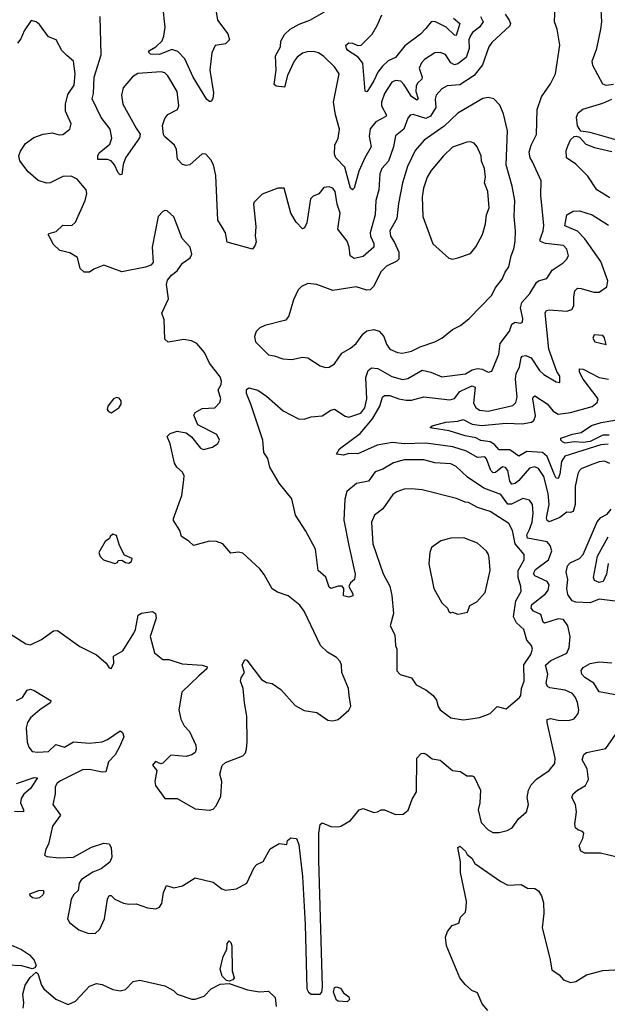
# Model space of a CAD drawing. Extents: x 1550320 to 1685906, y 509093 to 640511.
# Tile 283 of 532: x 1666114 to 1669400, y 534898 to 540407. Entities that reach past the tile are written whole.
import ezdxf

# ---------------------------------------------------------------- set-up
doc = ezdxf.new("R2010")
doc.units = 0

msp = doc.modelspace()

# ---------------------------------------------------------------- linework, layer by layer
at = {"layer": '0CON20XD'}
for points in [[(1669435, 540044.4), (1669395, 540038), (1669375, 540046.7), (1669320.3, 540150.3), (1669316.5, 540175), (1669342.2, 540245), (1669363.8, 540355), (1669369.1, 540395), (1669363.6, 540496.4)], [(1668828.7, 540438.7), (1668852.4, 540405), (1668858.8, 540385), (1668855, 540373.6), (1668755, 540280), (1668737.5, 540255), (1668702.3, 540155), (1668656.2, 540095), (1668575, 540042.5), (1668505, 540037.3), (1668475, 540020.9), (1668442.5, 539985), (1668437.7, 539962.3), (1668440.9, 539915), (1668412.3, 539867.7), (1668385, 539854.8), (1668315, 539876.2), (1668296.9, 539873.1), (1668285, 539856), (1668263.2, 539795), (1668215, 539757.5), (1668204.1, 539695), (1668177.5, 539615), (1668139.1, 539575), (1668128.2, 539545), (1668121.8, 539455), (1668105.4, 539395), (1668101.2, 539315), (1668073.2, 539215), (1668075.5, 539195), (1668095.5, 539155), (1668094.4, 539135), (1668035, 539082.2), (1667985, 539071.5), (1667961.9, 539085), (1667956.5, 539133.5), (1667945, 539168.1), (1667893.1, 539235), (1667906.8, 539325), (1667890, 539375), (1667878.7, 539445), (1667865, 539464.4), (1667845, 539471.5), (1667815, 539468.6), (1667787.8, 539432.2), (1667755, 539419.4), (1667740, 539405), (1667719.1, 539270.9), (1667707.3, 539242.7), (1667695, 539237.5), (1667660, 539275), (1667629.6, 539325), (1667593.8, 539463.8), (1667557.5, 539465), (1667469.7, 539430.3), (1667425, 539386.7), (1667421.4, 539375), (1667435, 539250), (1667431.1, 539195), (1667435.5, 539164.5), (1667431.2, 539145), (1667415, 539123.3), (1667275, 539162.5), (1667265.8, 539215), (1667245.4, 539245.4), (1667221.4, 539285), (1667210.4, 539535), (1667196.9, 539595), (1667183.6, 539623.6), (1667155, 539654.4), (1667135, 539655.6), (1667065, 539595.7), (1667045, 539591.4), (1667025, 539597.1), (1666997.2, 539627.2), (1666990.2, 539680.2), (1666980.5, 539705), (1666924, 539754), (1666918.6, 539765), (1666913.1, 539815), (1666925.4, 539854.6), (1666943.1, 539876.9), (1666996.2, 539903.8), (1667004.4, 539925), (1666995, 540005.7), (1666943.1, 540093.1), (1666925, 540110), (1666905, 540115.6), (1666775, 540105.4), (1666745, 540087.5), (1666692.5, 540025), (1666682.4, 539985), (1666690, 539935), (1666765, 539800.8), (1666787.1, 539767.1), (1666784.6, 539745.4), (1666705.3, 539635), (1666692.3, 539597.7), (1666685, 539540), (1666675, 539538.8), (1666665, 539550), (1666644.5, 539595), (1666625, 539617.5), (1666605, 539624.5), (1666550, 539625), (1666550, 539645), (1666557.9, 539662.1), (1666618.6, 539711.4), (1666630, 539745), (1666620.4, 539795), (1666569.5, 539859.5), (1666519.6, 539965), (1666526.7, 539995), (1666530, 540085), (1666569.9, 540210.1), (1666564.4, 540424.4)], [(1667207.5, 540485), (1667220.5, 540405), (1667277.9, 540327.9), (1667287.8, 540295), (1667265, 540272.2), (1667207.8, 540262.2), (1667187.6, 540222.4), (1667177.2, 540125), (1667198.7, 539998.7), (1667194.1, 539965.9), (1667185, 539950), (1667175, 539948.8), (1667160.7, 539960.7), (1667084.2, 540085.8), (1667038.1, 540188.1), (1666998.7, 540228.7), (1666965, 540239.5), (1666895, 540212), (1666845, 540214.2), (1666834, 540225), (1666839.2, 540235), (1666875, 540254.4), (1666910.4, 540289.6), (1666920.6, 540315), (1666927.1, 540365), (1666915.3, 540485)], [(1667795, 534953.4), (1667804.5, 534965.5), (1667807.2, 534995), (1667786.1, 535705), (1667787.5, 535855), (1667795, 535903.3), (1667805, 535913.8), (1667855, 535892.5), (1667895, 535890), (1667910, 535895), (1667965, 535926.7), (1668012.5, 535985), (1668035, 535993.3), (1668095, 535971.2), (1668115, 535973.8), (1668135, 535985.8), (1668155, 535985.8), (1668215, 535960), (1668258.3, 535961.7), (1668287, 535983), (1668308.6, 536045), (1668332.8, 536087.2), (1668335.6, 536274.4), (1668358.8, 536301.2), (1668375, 536302.9), (1668386.9, 536296.9), (1668420.5, 536270.5), (1668465, 536262.9), (1668535, 536205.8), (1668579.7, 536199.7), (1668615, 536176.7), (1668645, 536176.2), (1668655, 536170), (1668690.8, 536095), (1668687.5, 536025), (1668678.1, 535985), (1668695, 535914), (1668735, 535872.9), (1668759.4, 535859.4), (1668795, 535859.6), (1668840.7, 535869.3), (1668868, 535885), (1668904.2, 535935), (1668948.8, 535975), (1668960, 536015), (1668953.1, 536055), (1668958.8, 536095), (1668973.8, 536125), (1669005, 536156.4), (1669075, 536205.6), (1669107.1, 536245), (1669108.4, 536275), (1669063.8, 536475), (1669065, 536491.2), (1669082.7, 536497.3), (1669125, 536488.2), (1669185, 536486.5), (1669215, 536495.6), (1669238.2, 536525), (1669240.9, 536545), (1669233.2, 536586.8), (1669222.9, 536615), (1669205, 536636.4), (1669165.3, 536655.3), (1669078.2, 536668.2), (1669066.7, 536676.7), (1669058.6, 536695), (1669068.4, 536745), (1669055.3, 536795), (1669085, 536821.7), (1669175, 536862.7), (1669187.4, 536895), (1669192.8, 536955), (1669178.9, 537015), (1669155, 537051.4), (1669125, 537053.8), (1669049.4, 537029.4), (1669042.4, 537035), (1669029, 537079), (1668988.1, 537098.1), (1668974, 537114), (1668978.4, 537135), (1669055, 537194.3), (1669070.4, 537215), (1669074.8, 537244.8), (1669064.2, 537264.2), (1668995.3, 537295), (1668988.5, 537308.5), (1668999.6, 537330.4), (1669071.4, 537385), (1669090.3, 537435), (1669080.3, 537465), (1669064.4, 537485), (1668954.7, 537505), (1668950.6, 537525), (1668965, 537554.7), (1668980.6, 537595), (1668986.6, 537645), (1668982.3, 537695), (1668965, 537719.4), (1668927.1, 537727.1), (1668865, 537696.4), (1668845, 537695.9), (1668805, 537750.9), (1668710.4, 537785), (1668617.7, 537847.7), (1668555, 537907.8), (1668525, 537922.1), (1668435, 537926.9), (1668374, 537944), (1668265, 537943.3), (1668205, 537927.2), (1668145, 537892.2), (1668102.2, 537877.8), (1668065.3, 537824.7), (1667997.9, 537812.1), (1667943.9, 537766.1), (1667931.7, 537725), (1667927.2, 537607.2), (1667954.8, 537464.8), (1667990.4, 537305), (1667986.9, 537275), (1667964, 537256), (1667955.3, 537235), (1667976.7, 537195), (1667976.9, 537183.1), (1667955, 537175.8), (1667925, 537184), (1667927.3, 537225), (1667917.9, 537237.9), (1667895, 537238.2), (1667855, 537224.3), (1667845, 537231.2), (1667827, 537287), (1667783.1, 537325), (1667768.2, 537445), (1667715, 537544.3), (1667656.7, 537635), (1667636.4, 537726.4), (1667565, 537813.1), (1667512.3, 537902.3), (1667501, 537951), (1667479.7, 537985), (1667473.6, 538055), (1667406.3, 538256.3), (1667382.2, 538315), (1667382.7, 538337.3), (1667395, 538346.2), (1667445, 538334), (1667495, 538300.6), (1667588.1, 538218.1), (1667672.9, 538172.9), (1667705, 538171.1), (1667745, 538185.5), (1667805, 538191.2), (1667855, 538221.9), (1667875, 538227.1), (1667935, 538188.1), (1667955, 538182.5), (1668021.1, 538205), (1668045.1, 538234.9), (1668054.8, 538285), (1668049.3, 538405), (1668063.1, 538445), (1668081.5, 538458.5), (1668116.2, 538456.2), (1668195, 538411.2), (1668255, 538393.2), (1668285, 538399.1), (1668365, 538446.7), (1668414.3, 538434.3), (1668475, 538408.7), (1668607.5, 538425), (1668645, 538448.1), (1668675, 538455.3), (1668701.2, 538451.2), (1668735, 538434), (1668755, 538440), (1668794.7, 538535.3), (1668801.2, 538595), (1668854.2, 538665), (1668867.2, 538702.8), (1668885, 538714.5), (1668915, 538708.9), (1668925.6, 538715), (1668928, 538735), (1668915.9, 538795), (1668923.1, 538825), (1668966.6, 538875), (1669004.3, 538935.7), (1669015.8, 538945), (1669061.7, 538958.3), (1669092.2, 539005), (1669153.4, 539046.6), (1669172.9, 539065), (1669182.9, 539085), (1669175, 539123.8), (1669155, 539144.4), (1669055, 539154.8), (1669027.5, 539165), (1669022.7, 539172.7), (1669041.8, 539225), (1669045.3, 539255.3), (1669028.9, 539425), (1669030, 539505), (1668982.4, 539612.4), (1668968.9, 539635), (1668963.6, 539665), (1668975.4, 539705), (1669004.6, 539765.4), (1669008.6, 539905), (1669032.9, 539975), (1669081.9, 540048.1), (1669110.5, 540105), (1669134.3, 540265), (1669119.4, 540355), (1669104.3, 540395), (1669108.6, 540485)], [(1667575, 540287.5), (1667595, 540324.2), (1667625.7, 540355), (1667677.1, 540382.9), (1667737.5, 540405), (1667818.5, 540451.5)], [(1668540.8, 540415), (1668576.4, 540385), (1668555, 540318.1), (1668545, 540319.6), (1668498.9, 540365), (1668435, 540397.2), (1668415, 540394.5), (1668385, 540357.3), (1668354.8, 540325.2), (1668268.8, 540261.2), (1668216, 540195), (1668175, 540176.2), (1668142.9, 540147.1), (1668116.6, 540113.4), (1668095, 540064.3), (1668065, 540016.7), (1668055, 540004), (1668046.4, 540006.4), (1668033.3, 540163.3), (1668006.8, 540196.8), (1667949.2, 540235), (1667940.8, 540245), (1667938.8, 540265), (1667955, 540277.5), (1667975, 540275.8), (1668005, 540262.9), (1668023.3, 540265), (1668085, 540325.6), (1668113.8, 540375), (1668138.7, 540435)], [(1667175, 535983.8), (1667195, 535990), (1667212.3, 536007.7), (1667238.1, 536061.9), (1667245.3, 536145), (1667232.5, 536185), (1667246.3, 536233.7), (1667265, 536250), (1667361.9, 536288.1), (1667376.4, 536305), (1667381.8, 536325), (1667386.6, 536366.6), (1667385, 536510), (1667370.5, 536585), (1667364.5, 536665), (1667349.2, 536705), (1667352, 536725), (1667371.2, 536755), (1667358.8, 536795), (1667372.5, 536827.5), (1667385, 536822.5), (1667466.2, 536715), (1667495, 536697.5), (1667525, 536693.3), (1667575, 536658.8), (1667655, 536568.8), (1667705, 536541.5), (1667775, 536530.8), (1667837.9, 536487.9), (1667865, 536483.8), (1667895, 536491.2), (1667955, 536543.3), (1667965.8, 536565), (1667957.5, 536625), (1667952.5, 536665), (1667915.6, 536755), (1667913.1, 536795), (1667905.6, 536815), (1667885, 536838.1), (1667835, 536868.6), (1667797.1, 536905), (1667705, 537097.1), (1667680.1, 537130.1), (1667615, 537183.6), (1667555, 537204.5), (1667525, 537223.1), (1667482.1, 537302.1), (1667456.2, 537335), (1667362.4, 537422.4), (1667335, 537427.5), (1667295, 537422), (1667250, 537475), (1667215, 537486.7), (1667175, 537490), (1667085, 537464), (1667059.1, 537489.1), (1667019.2, 537515), (1667008.9, 537548.9), (1666974.3, 537605), (1666974.2, 537615), (1667020.8, 537745), (1667032.7, 537832.7), (1667034, 537855), (1667025, 537874.4), (1666992.6, 537902.6), (1666979.2, 537925), (1666954.6, 538034.6), (1666939.2, 538075), (1666955, 538091.4), (1666995, 538104), (1667045.8, 538095.8), (1667075, 538073.8), (1667125, 538008.8), (1667142.7, 538002.7), (1667192.5, 538015), (1667221.2, 538035), (1667230.8, 538055), (1667215.5, 538085.5), (1667110.5, 538140.5), (1667087.5, 538195), (1667095, 538209.2), (1667135, 538231.1), (1667205, 538236), (1667233.3, 538265), (1667238, 538285), (1667224.2, 538335), (1667240.6, 538365), (1667242.7, 538385), (1667235, 538408.6), (1667174.5, 538485), (1667147.1, 538545), (1667105, 538595.6), (1667075, 538610), (1667032.3, 538617.7), (1666945, 538602.5), (1666925, 538620), (1666922.4, 538727.6), (1666908.8, 538765), (1666946.9, 538845), (1666935.6, 538925), (1666941.3, 538948.7), (1666962.4, 538977.6), (1666995, 539001.2), (1667023.8, 539045), (1667066.7, 539075), (1667076, 539095), (1667068, 539135), (1667023.1, 539183.1), (1666975, 539303.3), (1666938.3, 539338.3), (1666925, 539340), (1666915, 539333.3), (1666888.8, 539305), (1666855.6, 539135), (1666861.2, 539048.8), (1666847.1, 539032.9), (1666817.9, 539022.1), (1666685, 538996.9), (1666585, 539032.9), (1666528.5, 539011.5), (1666505, 538994.4), (1666474.4, 538994.4), (1666452, 539015), (1666437, 539077), (1666395, 539102.9), (1666338.8, 539115), (1666300.9, 539150.9), (1666290, 539175), (1666272.5, 539205), (1666279.3, 539210.7), (1666318.6, 539221.4), (1666355, 539257.3), (1666405, 539255.6), (1666426, 539274), (1666480, 539395), (1666489.2, 539435), (1666485.8, 539455), (1666435.6, 539515), (1666401.9, 539531.9), (1666355, 539530.4), (1666285, 539493.3), (1666262.8, 539492.8), (1666217.3, 539507.3), (1666161.9, 539555), (1666115, 539616.7), (1666109.2, 539645), (1666118.8, 539671.2), (1666146.6, 539713.4), (1666193, 539747), (1666244.4, 539765.6), (1666295, 539773.1), (1666335, 539762.9), (1666355, 539764.3), (1666394, 539795), (1666402, 539825), (1666369.2, 539895), (1666370, 539935), (1666382.4, 539987.6), (1666418.7, 540041.3), (1666424.7, 540105), (1666414.4, 540175), (1666377.1, 540207.1), (1666349.6, 540235), (1666318.5, 540295), (1666275, 540310.9), (1666225, 540380), (1666205, 540395.8), (1666178.3, 540401.7), (1666138, 540345), (1666120.3, 540299.7), (1666102, 540275)], [(1668690.4, 540425), (1668706.7, 540395), (1668685.9, 540365), (1668647.1, 540335), (1668633, 540315), (1668626, 540294), (1668627, 540245), (1668610.5, 540195), (1668565, 540160), (1668545, 540153.8), (1668525.9, 540165.9), (1668495, 540211.8), (1668465, 540223.8), (1668435, 540221.2), (1668377.8, 540185), (1668360.9, 540165), (1668348.8, 540135), (1668365.3, 540085), (1668364, 540075), (1668338.9, 540051.1), (1668331.3, 540035), (1668330.2, 540005), (1668341.8, 539965), (1668335, 539957.1), (1668305, 539976.9), (1668265, 540043.3), (1668245, 540064), (1668215, 540067.5), (1668195, 540057.9), (1668155, 539993.3), (1668137.1, 539945), (1668137.3, 539925), (1668165, 539873.3), (1668161.4, 539865), (1668105, 539835.3), (1668075, 539796.7), (1668067.6, 539755), (1668080, 539695), (1668043.8, 539635), (1668010.9, 539559.1), (1667985.4, 539465), (1667975, 539455.8), (1667964, 539465), (1667932.7, 539582.7), (1667881.5, 539635), (1667875.5, 539655), (1667876.7, 539705), (1667895.4, 539745), (1667902.5, 539795), (1667879.5, 539875), (1667869.6, 539945), (1667900, 540105), (1667874.1, 540144.1), (1667815, 540201.9), (1667785, 540221.1), (1667755, 540228.3), (1667722.5, 540227.5), (1667695, 540219.1), (1667665, 540197.3), (1667648.9, 540175), (1667612.1, 540095), (1667595, 540029.2), (1667548.8, 540035), (1667538, 540045), (1667547.8, 540125), (1667545.5, 540204.5), (1667572, 540255), (1667575, 540287.5)], [(1667825, 538461.2), (1667845, 538462.5), (1667875, 538481.2), (1667915, 538541.4), (1667965, 538569.4), (1667995, 538594.5), (1668035, 538649.1), (1668055, 538666), (1668095, 538673.3), (1668125, 538663.8), (1668150.4, 538635), (1668165, 538591.4), (1668185, 538563.3), (1668226.7, 538545), (1668255, 538541.8), (1668305, 538552.7), (1668353.9, 538576.1), (1668436.1, 538603.9), (1668475, 538625.8), (1668535, 538674.2), (1668580, 538695), (1668627.1, 538735), (1668755, 538865.7), (1668773.1, 538905), (1668813.1, 538955), (1668829.2, 538995), (1668849.4, 539025), (1668862.5, 539085), (1668878.6, 539125), (1668884.3, 539165), (1668887.1, 539225), (1668878.9, 539305), (1668882.9, 539395), (1668867.8, 539475), (1668834.7, 539594.7), (1668841.9, 539785), (1668819.6, 539879.6), (1668799.7, 539929.7), (1668766, 539965), (1668735, 539971.9), (1668705, 539966.4), (1668565.2, 539884.8), (1668487.8, 539812.2), (1668377, 539733), (1668325.5, 539675), (1668283.8, 539585), (1668255.4, 539495), (1668232.3, 539377.7), (1668223.2, 539295), (1668183.5, 539225), (1668187.9, 539195), (1668209.5, 539160.5), (1668234, 539106), (1668233.6, 539066.4), (1668224.1, 539055.9), (1668165, 539027.3), (1668135, 538998.5), (1668092.9, 538915), (1668075, 538895.5), (1668055, 538892.7), (1667995, 538911.5), (1667865, 538891.4), (1667775, 538924.4), (1667725, 538931.4), (1667690, 538915), (1667671.5, 538895), (1667645, 538838.8), (1667620, 538750), (1667602.5, 538725), (1667484.6, 538695.4), (1667457.7, 538682.3), (1667437.3, 538662.7), (1667427.5, 538635), (1667432.2, 538605), (1667505, 538532), (1667537, 538527), (1667585, 538508.8), (1667635, 538505.8), (1667695, 538519.5), (1667725, 538515.5), (1667795, 538470), (1667825, 538461.2)], [(1669447.5, 539735), (1669305, 539776.4), (1669252.5, 539782.5), (1669233.2, 539813.2), (1669228.3, 539861.7), (1669238, 539885), (1669263.6, 539906.4), (1669375, 539940), (1669425, 539962.5)], [(1668535, 539066.7), (1668565, 539073.8), (1668635, 539098.5), (1668665, 539135.7), (1668701.8, 539205), (1668719.2, 539265), (1668724.6, 539315), (1668739.1, 539355), (1668732.5, 539445), (1668712.9, 539495), (1668718.6, 539525), (1668714.3, 539575), (1668696, 539615), (1668694.2, 539645), (1668672.5, 539695), (1668655, 539715.8), (1668635, 539724.2), (1668615, 539722.5), (1668535, 539693.1), (1668484.3, 539645.7), (1668415, 539563.5), (1668392, 539525), (1668371.9, 539465), (1668364.5, 539415), (1668368.5, 539305), (1668425, 539152.5), (1668515, 539072.5), (1668535, 539066.7)], [(1669415, 539410.4), (1669341.9, 539455), (1669292.4, 539532.4), (1669225, 539598.2), (1669173.1, 539635), (1669171.1, 539675), (1669181.1, 539705), (1669195.4, 539734.6), (1669215, 539752.9), (1669226, 539756), (1669245, 539750), (1669281.1, 539711.1), (1669328.8, 539691.2), (1669425, 539669.2)], [(1669415, 537924.5), (1669385, 537936.2), (1669355, 537933.6), (1669304, 537915), (1669255, 537893.1), (1669244.4, 537885), (1669235.5, 537865), (1669221.6, 537795), (1669220.8, 537695), (1669209.6, 537655), (1669195, 537649.4), (1669175, 537651.8), (1669135, 537621.8), (1669075, 537596.9), (1669063.9, 537603.9), (1669060.5, 537620.5), (1669076, 537695), (1669070.6, 537755), (1669045, 537851.5), (1669016.3, 537896.3), (1668995, 537904.7), (1668965, 537898), (1668905, 537828.7), (1668885, 537811.5), (1668867.4, 537807.4), (1668856.2, 537825), (1668845, 537884.4), (1668831.9, 537901.9), (1668815, 537905.9), (1668775, 537874), (1668761.4, 537871.4), (1668749.6, 537885), (1668725, 537949.4), (1668715, 537961.8), (1668675, 537956.7), (1668612.4, 537992.4), (1668536.9, 538016.9), (1668385, 538037.8), (1668265, 538034), (1668199.1, 538040.9), (1668113.6, 538026.4), (1668005, 537977.5), (1667955, 537980.5), (1667925, 537970), (1667886.7, 537975), (1667902.5, 538005), (1668017.7, 538092.3), (1668086.5, 538173.5), (1668127.6, 538245), (1668143.8, 538295), (1668155, 538304.4), (1668185, 538304.6), (1668234.8, 538284.8), (1668275, 538278.8), (1668305, 538278.7), (1668375, 538297.3), (1668520, 538280), (1668545, 538286.7), (1668575, 538327.2), (1668615.7, 538344.3), (1668645, 538357.5), (1668660.6, 538350.6), (1668651.8, 538261.8), (1668665, 538236.2), (1668685, 538221.6), (1668735, 538215.7), (1668871.4, 538248.6), (1668888.8, 538265), (1668895.9, 538295), (1668887.6, 538395), (1668891.3, 538425), (1668909.7, 538465), (1668918.8, 538515), (1668925, 538524.4), (1668945, 538528.9), (1668975, 538514.5), (1669020.8, 538445), (1669045, 538421.2), (1669115, 538380), (1669135, 538377.5), (1669135, 538413.3), (1669119.1, 538439.1), (1669073.2, 538563.2), (1669053.2, 538766.8), (1669060.7, 538779.3), (1669075, 538784.4), (1669174.5, 538775.5), (1669201.2, 538785), (1669213.4, 538806.6), (1669212.5, 538855), (1669219.8, 538890.2), (1669234.6, 538905.4), (1669255, 538903.8), (1669325, 538881.8), (1669355, 538883.2), (1669398.1, 538911.9), (1669403.5, 538945), (1669364.1, 539054.1), (1669275, 539181.2), (1669233, 539223), (1669163.3, 539253.3), (1669174.5, 539315.5), (1669210, 539335), (1669245, 539337.1), (1669315, 539314.5), (1669406.7, 539256.7)], [(1669395, 538590), (1669385, 538627.5), (1669375, 538640), (1669327, 538643), (1669320, 538625), (1669331.2, 538605), (1669395, 538590)], [(1669405, 538032.6), (1669365, 538028.3), (1669162.2, 537965), (1669144.6, 537935.4), (1669135, 537863.8), (1669125, 537839.2), (1669115, 537841.4), (1669105, 537861.1), (1669063.7, 537963.7), (1669038.8, 537985), (1668949.8, 537990.2), (1668905, 537965.5), (1668855, 538000), (1668795, 538000.8), (1668769.1, 538029.1), (1668745, 538045.1), (1668693.2, 538053.2), (1668665, 538068.1), (1668605, 538078.5), (1668515.7, 538105.7), (1668421.1, 538121.1), (1668410, 538125), (1668420, 538135), (1668496.7, 538155), (1668565, 538160.5), (1668595, 538169.1), (1668644.5, 538144.5), (1668696.5, 538136.5), (1668835, 538149.7), (1668925, 538144.8), (1668975.7, 538154.3), (1668989.2, 538165), (1668998.9, 538191.1), (1668984.8, 538285.2), (1668985.7, 538295), (1668995, 538303.1), (1669065, 538256.8), (1669097.1, 538217.1), (1669125, 538199.5), (1669195, 538209.5), (1669315, 538243.5), (1669344.5, 538265), (1669348.5, 538285), (1669264.7, 538395), (1669245.6, 538435), (1669245, 538452.5), (1669265, 538451.9), (1669355, 538404), (1669406.5, 538396.5)], [(1666625, 538206.7), (1666635, 538212), (1666668, 538235), (1666682, 538255), (1666681.2, 538275), (1666669.5, 538289.5), (1666655, 538293.3), (1666637.5, 538285), (1666606.7, 538245), (1666603.8, 538225), (1666610, 538215), (1666625, 538206.7)], [(1669411.5, 538081.5), (1669375, 538081.6), (1669305, 538047.5), (1669265, 538040.9), (1669215.7, 538044.3), (1669165, 538038.2), (1669149.4, 538045), (1669140.6, 538055), (1669141.2, 538065), (1669205, 538088), (1669255, 538096.7), (1669312.9, 538137.1), (1669366.2, 538153.8), (1669443.1, 538166.9)], [(1668595, 536488.5), (1668625, 536493.5), (1668685, 536503.3), (1668746.1, 536523.9), (1668785, 536563.3), (1668835, 536550), (1668908.8, 536615), (1668916.2, 536625), (1668921.2, 536665), (1668935.7, 536705), (1668933.5, 536796.5), (1668972.2, 536855), (1668981.9, 536885), (1668975.7, 536905), (1668950.9, 536935), (1668933.3, 536995), (1668891.7, 537031.7), (1668876.7, 537065), (1668888.3, 537155), (1668918.3, 537208.3), (1668917.3, 537235), (1668901.6, 537285), (1668901.2, 537325), (1668936, 537385), (1668935.3, 537415.3), (1668885.1, 537475.1), (1668869.6, 537549.6), (1668848.8, 537588.8), (1668745, 537655.4), (1668675, 537677.9), (1668625, 537706.2), (1668605, 537708.2), (1668557, 537727), (1668365, 537776.5), (1668305, 537782.5), (1668265, 537779.4), (1668223.8, 537765), (1668200.2, 537749.8), (1668145, 537669.2), (1668099.2, 537635), (1668082.2, 537595), (1668089.6, 537475), (1668146.2, 537306.2), (1668185, 537238), (1668195.9, 537185), (1668204.5, 537085), (1668185.8, 537015), (1668211.4, 536965), (1668215.6, 536905.6), (1668222.9, 536885), (1668222.7, 536762.7), (1668242.3, 536742.3), (1668305, 536723.8), (1668331.2, 536685), (1668385, 536657.1), (1668426.9, 536625), (1668445, 536598.8), (1668455, 536563.8), (1668465.3, 536545.3), (1668525, 536500), (1668595, 536488.5)], [(1669445, 537153.2), (1669355, 537165.3), (1669305, 537144.2), (1669225, 537146.9), (1669204.6, 537154.6), (1669180.2, 537190.2), (1669173.3, 537225), (1669179.5, 537275), (1669169.5, 537315), (1669178.2, 537351.8), (1669192.1, 537367.9), (1669245, 537392.2), (1669264.8, 537415.2), (1669343.1, 537596.9), (1669365, 537621.8), (1669400.2, 537639.8), (1669422.2, 537667.8)], [(1666645, 537363.3), (1666660, 537370), (1666665, 537380), (1666685, 537382.5), (1666705, 537370), (1666725, 537366.7), (1666738.8, 537375), (1666743, 537393), (1666700, 537410), (1666672.5, 537465), (1666655, 537520), (1666635, 537527.5), (1666620, 537515), (1666616.4, 537503.6), (1666592, 537488), (1666556, 537425), (1666564.2, 537404.2), (1666583.3, 537385), (1666645, 537363.3)], [(1668565, 537081.2), (1668585, 537083.8), (1668617.7, 537092.3), (1668631.4, 537128.6), (1668670.3, 537149.7), (1668718, 537202), (1668745.6, 537325), (1668740, 537395), (1668736.9, 537415), (1668725, 537434), (1668675, 537478.1), (1668598.3, 537508.3), (1668525, 537506.5), (1668469.7, 537490.3), (1668417, 537453), (1668407.1, 537425), (1668402.7, 537362.7), (1668430.8, 537225), (1668475, 537143.3), (1668507.5, 537115), (1668513.3, 537095), (1668525, 537087.5), (1668535, 537092.5), (1668565, 537081.2)], [(1669406, 537364), (1669395.4, 537304.6), (1669376.9, 537263.1), (1669355, 537258.5), (1669329.3, 537269.3), (1669323.3, 537286.7), (1669346.3, 537405), (1669405, 537512.5)], [(1666061.2, 536971.2), (1666148.6, 536915), (1666175, 536908.5), (1666235, 536938.8), (1666302.6, 536987.4), (1666325, 536990), (1666450, 536900), (1666542.7, 536852.7), (1666596.6, 536806.6), (1666615, 536780), (1666625, 536777.5), (1666641.2, 536805), (1666638.8, 536845), (1666690, 536875), (1666752.5, 536975), (1666762, 536995), (1666776.7, 537075), (1666795, 537086.7), (1666856.4, 537096.4), (1666873.6, 537083.6), (1666878, 537058), (1666844.4, 536955), (1666867.5, 536865), (1666915, 536827.5), (1666947.1, 536827.1), (1667022.2, 536802.2), (1667135, 536795.5), (1667162.5, 536785), (1667161.2, 536775), (1667115, 536735.7), (1667020.8, 536645), (1667003.1, 536545), (1667015, 536493.3), (1667034.2, 536455), (1667063.6, 536423.6), (1667098.3, 536348.3), (1667101.4, 536325), (1667095, 536306.7), (1667077.3, 536292.7), (1667045, 536283.3), (1666958.7, 536291.3), (1666915, 536246.7), (1666903.6, 536243.6), (1666873.6, 536256.4), (1666857.5, 536235), (1666880, 536205), (1666870, 536145), (1666872.7, 536122.7), (1666925, 536050), (1666995, 536048.8), (1667095, 535991.2), (1667175, 535983.8)], [(1669455, 536627.9), (1669355, 536646.2), (1669326, 536695), (1669275, 536725.3), (1669257.2, 536745), (1669254.5, 536765), (1669265, 536782.5), (1669304.3, 536805), (1669355, 536814.1), (1669425, 536807.9)], [(1666095, 536597.5), (1666129.1, 536615), (1666155.7, 536655), (1666175, 536660.4), (1666195, 536653.8), (1666289.2, 536595), (1666284.2, 536585), (1666225.6, 536545), (1666175, 536500.5), (1666156.5, 536475), (1666150.4, 536445), (1666154.6, 536364.6), (1666165.6, 536335.6), (1666183, 536313), (1666215, 536308.1), (1666275, 536311.5), (1666315, 536350.5), (1666365, 536337.1), (1666415, 536365.5), (1666505, 536358.5), (1666575, 536366.8), (1666605, 536379.1), (1666675, 536428.1), (1666688.2, 536418.2), (1666696.2, 536395), (1666671.3, 536338.7), (1666647.3, 536292.7), (1666610.5, 536255), (1666595, 536198), (1666575, 536196.5), (1666505, 536212.1), (1666465, 536209.3), (1666341.3, 536148.7), (1666323.3, 536135), (1666312.7, 536115), (1666312.5, 536075), (1666299.4, 536015), (1666341.8, 535955), (1666297.8, 535895), (1666275.6, 535794.4), (1666260, 535765), (1666252.3, 535732.3), (1666265, 535724), (1666335, 535717.8), (1666415, 535720.8), (1666515, 535776.9), (1666585, 535798.6), (1666615, 535796), (1666625.8, 535775), (1666628.8, 535721.2), (1666617.3, 535692.7), (1666570, 535655), (1666523.3, 535636.7), (1666458.9, 535595), (1666445.6, 535575), (1666441.2, 535535), (1666417.3, 535512.7), (1666401.8, 535485), (1666392.1, 535432.1)], [(1669455, 535721.8), (1669363, 535743), (1669275, 535742.5), (1669252.5, 535755), (1669243.3, 535785), (1669263.3, 535825), (1669270, 535855), (1669262.5, 535865), (1669235, 535873.8), (1669222, 535885), (1669218, 535905), (1669228.6, 535975), (1669222.5, 536015), (1669202.9, 536055), (1669209.2, 536075), (1669234.6, 536095.4), (1669278, 536122), (1669295.3, 536155), (1669288.5, 536215), (1669260.5, 536265), (1669269.2, 536295), (1669285, 536307.1), (1669391.4, 536328.6), (1669478.8, 536451.2)], [(1666095, 536133.9), (1666195, 536167.2), (1666213.8, 536165), (1666173.3, 536105), (1666137.4, 536072.6), (1666121.3, 536048.7), (1666118.6, 536025), (1666135.4, 535985), (1666135, 535974.4), (1666085, 535976.2)], [(1666392.1, 535432.1), (1666381.9, 535375), (1666392.7, 535355), (1666445, 535314.4), (1666495, 535294.7), (1666535, 535293.1), (1666562.1, 535317.9), (1666588.5, 535375), (1666604.5, 535485.5), (1666615, 535506.7), (1666625, 535506.2), (1666645.8, 535485.8), (1666695, 535463.3), (1666725, 535457.5), (1666765, 535460), (1666827.7, 535437.7), (1666875, 535432), (1666895, 535441.2), (1666909.1, 535460.9), (1666917.3, 535522.7), (1666935, 535562.5), (1666975, 535550), (1667025, 535561.2), (1667095, 535605.7), (1667195, 535581.4), (1667244.5, 535544.5), (1667265, 535536), (1667327, 535543), (1667384.2, 535575), (1667425, 535663.8), (1667439.5, 535680.5), (1667475, 535697.5), (1667515, 535766.7), (1667565, 535797.5), (1667608.3, 535791.7), (1667612.5, 535815), (1667631.2, 535828.8), (1667661.2, 535825), (1667675, 535792.5), (1667696.5, 535613.5), (1667710.9, 535345), (1667720.4, 534985), (1667729.8, 534965), (1667744.6, 534954.6), (1667795, 534953.4)], [(1668733.1, 534863.1), (1668700, 534900), (1668675, 534962.5), (1668643.3, 534975), (1668605, 535008), (1668575.8, 535045), (1668501.4, 535225), (1668496.1, 535273.9), (1668506.2, 535305), (1668532, 535338), (1668569.3, 535350.7), (1668578.8, 535385), (1668606.5, 535413.5), (1668611.7, 535438.3), (1668612.7, 535475), (1668580, 535635), (1668580, 535695), (1668564.3, 535775), (1668575, 535783.3), (1668607.5, 535755), (1668616.7, 535735), (1668643.3, 535715), (1668660, 535685), (1668805, 535584), (1668845, 535564.2), (1668918.3, 535568.3), (1668955, 535547.5), (1668995, 535545.8), (1669015, 535533.3), (1669032, 535505), (1669044.2, 535465), (1669046, 535405), (1669035.7, 535325), (1669079.2, 535155), (1669089.7, 535089.7), (1669131.7, 535061.7), (1669155, 535033.8), (1669195, 535020), (1669225, 535025.8), (1669285, 535063.1), (1669375, 535087.5), (1669475, 535091.4)], [(1666205, 535488.8), (1666185, 535493.3), (1666171.8, 535505), (1666170, 535515), (1666220, 535535), (1666245, 535537.1), (1666249.4, 535525), (1666245, 535511.2), (1666225, 535493.8), (1666205, 535488.8)], [(1666055, 535233.9), (1666124.7, 535204.7), (1666169.4, 535175), (1666194.2, 535145), (1666206.1, 535113.9), (1666199.3, 535100.7), (1666183.3, 535096.7), (1666125, 535112.1), (1666045, 535116.3)], [(1667285, 535026.5), (1667270.8, 535030.8), (1667246.9, 535055), (1667234.5, 535094.5), (1667251.1, 535165), (1667272, 535205), (1667275, 535237.5), (1667285, 535253.3), (1667295, 535243.3), (1667300, 535225), (1667301.9, 535085), (1667312.9, 535045), (1667305, 535034.4), (1667285, 535026.5)], [(1666133.7, 534876.3), (1666137.2, 534905), (1666130.6, 534955), (1666144.6, 535005), (1666172.3, 535047.7), (1666205, 535077.5), (1666215, 535070), (1666235.6, 535005), (1666249.4, 534985), (1666316.1, 534926.1), (1666385, 534896), (1666425.6, 534914.4), (1666505, 534998.6), (1666544.1, 535014.1), (1666575, 535007.5), (1666635, 534980.6), (1666675, 534973.1), (1666705, 534980.6), (1666749.2, 535025), (1666785, 535033.3), (1666925, 535001.2), (1666973.8, 534975), (1666995, 534954), (1667076.4, 534926.4), (1667095, 534926.7), (1667145, 534942.5), (1667185.4, 534984.6), (1667235, 535009.7), (1667285, 535013.8), (1667388.3, 534978.3), (1667455, 534968.2), (1667505, 534970.8), (1667542, 534935), (1667548.8, 534885)], [(1667945, 534911.4), (1667895, 534914.4), (1667885, 534920.8), (1667868.6, 534965), (1667875, 534992.5), (1667885, 534996.2), (1667908.3, 534988.3), (1667925, 534962.5), (1667955, 534940), (1667958.8, 534925), (1667945, 534911.4)]]:
    msp.add_lwpolyline(points, dxfattribs=at)

doc.saveas('drawing.dxf')
